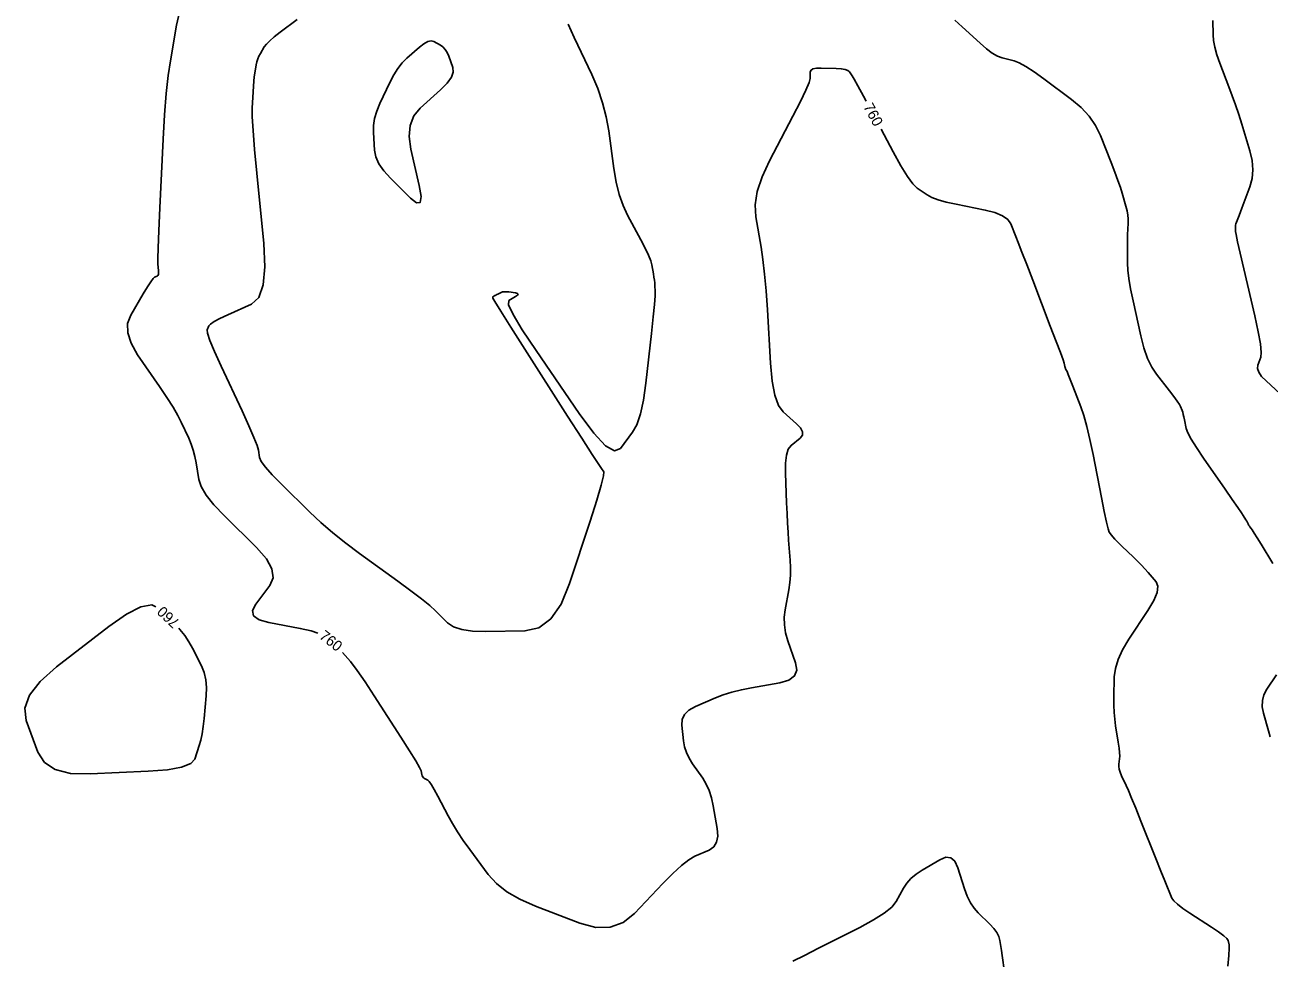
# Model space of a CAD drawing. Extents: x 2082232 to 2083549, y 592624 to 593832.
# Drawn here: x 2082535.9 to 2082618.4, y 593501.1 to 593563 of the extents above; entities that cross this region are included whole.
import ezdxf

# ---------------------------------------------------------------- set-up
doc = ezdxf.new("R2010")
doc.units = 0
doc.layers.add('DT_X_Contour_Major', color=7, linetype='Continuous')
doc.layers.add('DT_X_Contour_Minor', color=7, linetype='Continuous')

msp = doc.modelspace()

# ---------------------------------------------------------------- linework, layer by layer
at = {"layer": 'DT_X_Contour_Major'}
for points in [[(2082546.148, 593563.813), (2082545.96, 593562.952), (2082545.547, 593560.591), (2082545.401, 593559.602), (2082545.273, 593558.407), (2082545.163, 593557.004), (2082545.071, 593555.395), (2082544.85, 593550.829), (2082544.78, 593549.31), (2082544.734, 593548.181), (2082544.713, 593547.441), (2082544.716, 593547.09), (2082544.757, 593546.671), (2082544.763, 593546.531), (2082544.75, 593546.422), (2082544.717, 593546.346), (2082544.666, 593546.302), (2082544.503, 593546.228), (2082544.41, 593546.138), (2082544.255, 593545.924), (2082544.036, 593545.585), (2082543.754, 593545.123), (2082542.919, 593543.723), (2082542.713, 593543.165), (2082542.72, 593542.54), (2082542.941, 593541.85), (2082543.376, 593541.093), (2082544.82, 593538.987), (2082545.317, 593538.246), (2082545.724, 593537.604), (2082546.042, 593537.06), (2082546.27, 593536.615), (2082546.76, 593535.558), (2082546.928, 593535.159), (2082547.067, 593534.754), (2082547.176, 593534.344), (2082547.254, 593533.927), (2082547.424, 593532.808), (2082547.579, 593532.343), (2082547.917, 593531.786), (2082548.438, 593531.137), (2082549.143, 593530.396), (2082551.265, 593528.299), (2082551.917, 593527.553), (2082552.282, 593526.886), (2082552.359, 593526.3), (2082552.149, 593525.794), (2082551.205, 593524.55), (2082550.993, 593524.124), (2082551.066, 593523.778), (2082551.423, 593523.513), (2082552.065, 593523.328), (2082554.155, 593522.944), (2082554.879, 593522.777), (2082555.334, 593522.618)], [(2082556.967, 593521.342), (2082557.145, 593521.153), (2082557.494, 593520.744), (2082557.931, 593520.159), (2082558.455, 593519.399), (2082559.067, 593518.464), (2082560.817, 593515.737), (2082561.394, 593514.831), (2082561.81, 593514.157), (2082562.068, 593513.715), (2082562.165, 593513.505), (2082562.213, 593513.256), (2082562.239, 593513.169), (2082562.279, 593513.096), (2082562.333, 593513.035), (2082562.403, 593512.987), (2082562.607, 593512.878), (2082562.707, 593512.78), (2082562.852, 593512.571), (2082563.042, 593512.248), (2082563.277, 593511.814), (2082563.966, 593510.504), (2082564.249, 593509.997), (2082564.582, 593509.457), (2082564.965, 593508.884), (2082565.398, 593508.279), (2082566.618, 593506.621), (2082567.157, 593506.024), (2082567.858, 593505.475), (2082568.72, 593504.976), (2082569.744, 593504.525), (2082572.69, 593503.388), (2082573.745, 593503.108), (2082574.7, 593503.121), (2082575.555, 593503.428), (2082576.31, 593504.028), (2082578.19, 593506.019), (2082578.851, 593506.692), (2082579.426, 593507.218), (2082579.915, 593507.596), (2082580.316, 593507.826), (2082581.271, 593508.243), (2082581.572, 593508.45), (2082581.759, 593508.757), (2082581.833, 593509.165), (2082581.793, 593509.674), (2082581.535, 593511.165), (2082581.419, 593511.7), (2082581.264, 593512.184), (2082581.07, 593512.619), (2082580.837, 593513.004), (2082580.165, 593513.965), (2082579.939, 593514.329), (2082579.764, 593514.703), (2082579.641, 593515.085), (2082579.57, 593515.477), (2082579.448, 593516.532), (2082579.471, 593516.905), (2082579.629, 593517.233), (2082579.922, 593517.517), (2082580.352, 593517.755), (2082581.677, 593518.331), (2082582.2, 593518.536), (2082582.775, 593518.717), (2082583.402, 593518.874), (2082584.081, 593519.008), (2082585.961, 593519.334), (2082586.554, 593519.508), (2082586.924, 593519.788), (2082587.07, 593520.173), (2082586.993, 593520.664), (2082586.49, 593522.111), (2082586.336, 593522.648), (2082586.253, 593523.172), (2082586.239, 593523.683), (2082586.295, 593524.181), (2082586.539, 593525.494), (2082586.613, 593525.987), (2082586.656, 593526.481), (2082586.665, 593526.976), (2082586.642, 593527.472), (2082586.537, 593528.796), (2082586.498, 593529.323), (2082586.462, 593529.911), (2082586.429, 593530.558), (2082586.397, 593531.266), (2082586.317, 593533.236), (2082586.319, 593533.904), (2082586.383, 593534.434), (2082586.511, 593534.825), (2082586.701, 593535.077), (2082587.294, 593535.564), (2082587.446, 593535.761), (2082587.459, 593535.985), (2082587.332, 593536.238), (2082587.066, 593536.519), (2082586.169, 593537.306), (2082585.865, 593537.73), (2082585.625, 593538.41), (2082585.449, 593539.347), (2082585.337, 593540.541), (2082585.124, 593544.067), (2082585.038, 593545.318), (2082584.939, 593546.428), (2082584.828, 593547.396), (2082584.705, 593548.223), (2082584.36, 593550.239), (2082584.319, 593551.039), (2082584.456, 593551.925), (2082584.771, 593552.899), (2082585.263, 593553.959), (2082586.812, 593556.904), (2082587.321, 593557.889), (2082587.683, 593558.636), (2082587.9, 593559.144), (2082587.971, 593559.415), (2082587.966, 593559.82), (2082588.011, 593559.951), (2082588.148, 593560.042), (2082588.378, 593560.093), (2082588.701, 593560.104), (2082589.687, 593560.079), (2082590.019, 593560.058), (2082590.276, 593560.014), (2082590.459, 593559.947), (2082590.566, 593559.858), (2082590.752, 593559.588), (2082590.882, 593559.371), (2082591.132, 593558.919), (2082591.502, 593558.234), (2082591.678, 593557.905)], [(2082592.665, 593556.052), (2082593.46, 593554.556), (2082593.973, 593553.629), (2082594.409, 593552.918), (2082594.77, 593552.424), (2082595.054, 593552.146), (2082595.712, 593551.694), (2082596.018, 593551.528), (2082596.442, 593551.368), (2082596.984, 593551.214), (2082597.645, 593551.067), (2082599.565, 593550.683), (2082600.211, 593550.518), (2082600.708, 593550.312), (2082601.056, 593550.063), (2082601.256, 593549.773), (2082601.59, 593548.942), (2082601.754, 593548.527), (2082601.997, 593547.904), (2082602.318, 593547.073), (2082602.716, 593546.035), (2082603.883, 593542.988), (2082604.269, 593541.978), (2082604.549, 593541.232), (2082604.725, 593540.752), (2082604.796, 593540.536), (2082604.845, 593540.314), (2082604.863, 593540.239), (2082604.88, 593540.179), (2082604.897, 593540.136), (2082604.912, 593540.108), (2082604.953, 593540.056), (2082604.991, 593539.975), (2082605.075, 593539.771), (2082605.205, 593539.445), (2082605.38, 593538.996), (2082605.909, 593537.633), (2082606.108, 593537.053), (2082606.309, 593536.334), (2082606.513, 593535.475), (2082606.718, 593534.477), (2082607.269, 593531.631), (2082607.456, 593530.686), (2082607.606, 593529.989), (2082607.719, 593529.538), (2082607.794, 593529.334), (2082607.943, 593529.119), (2082608.028, 593529.013), (2082608.17, 593528.859), (2082608.37, 593528.657), (2082608.628, 593528.405), (2082609.391, 593527.67), (2082609.666, 593527.4), (2082609.92, 593527.14), (2082610.153, 593526.892), (2082610.364, 593526.654), (2082610.899, 593526.035), (2082611.015, 593525.742), (2082610.963, 593525.327), (2082610.743, 593524.791), (2082610.354, 593524.133), (2082609.093, 593522.217), (2082608.678, 593521.523), (2082608.378, 593520.879), (2082608.195, 593520.284), (2082608.127, 593519.74), (2082608.1, 593518.353), (2082608.099, 593517.847), (2082608.117, 593517.367), (2082608.154, 593516.914), (2082608.209, 593516.488), (2082608.383, 593515.387), (2082608.437, 593515.009), (2082608.471, 593514.701), (2082608.483, 593514.462), (2082608.475, 593514.292), (2082608.424, 593513.933), (2082608.422, 593513.785), (2082608.452, 593513.609), (2082608.515, 593513.405), (2082608.612, 593513.173), (2082608.913, 593512.519), (2082609.058, 593512.188), (2082609.268, 593511.685), (2082609.544, 593511.01), (2082609.885, 593510.164), (2082610.881, 593507.678), (2082611.216, 593506.842), (2082611.474, 593506.199), (2082611.656, 593505.748), (2082611.761, 593505.491), (2082611.939, 593505.06), (2082612.064, 593504.876), (2082612.306, 593504.646), (2082612.665, 593504.37), (2082613.141, 593504.049), (2082614.565, 593503.13), (2082615.035, 593502.816), (2082615.377, 593502.562), (2082615.59, 593502.367), (2082615.676, 593502.232), (2082615.733, 593501.953), (2082615.738, 593501.726), (2082615.712, 593501.254), (2082615.654, 593500.537)], [(2082540.226, 593513.289), (2082538.928, 593513.328), (2082537.918, 593513.582), (2082537.197, 593514.049), (2082536.764, 593514.73), (2082535.993, 593516.831), (2082535.902, 593517.645), (2082536.207, 593518.512), (2082536.908, 593519.43), (2082538.004, 593520.401), (2082541.457, 593523.06), (2082542.638, 593523.884), (2082543.59, 593524.363), (2082544.313, 593524.497), (2082544.582, 593524.382)], [(2082546.101, 593522.956), (2082546.18, 593522.87), (2082546.5, 593522.467), (2082546.779, 593522.051), (2082547.018, 593521.622), (2082547.601, 593520.462), (2082547.785, 593520.011), (2082547.902, 593519.528), (2082547.95, 593519.013), (2082547.93, 593518.466), (2082547.786, 593516.965), (2082547.725, 593516.43), (2082547.651, 593515.952), (2082547.563, 593515.532), (2082547.461, 593515.168), (2082547.172, 593514.274), (2082546.897, 593513.972), (2082546.289, 593513.737), (2082545.347, 593513.569), (2082544.072, 593513.468), (2082540.226, 593513.289)]]:
    msp.add_lwpolyline(points, dxfattribs=at)
at = {"layer": 'DT_X_Contour_Minor'}
for points in [[(2082552.918, 593532.506), (2082552.301, 593533.135), (2082551.852, 593533.638), (2082551.572, 593534.015), (2082551.459, 593534.265), (2082551.384, 593534.764), (2082551.294, 593535.066), (2082551.083, 593535.6), (2082550.751, 593536.365), (2082550.296, 593537.362), (2082548.922, 593540.327), (2082548.477, 593541.312), (2082548.171, 593542.043), (2082548.006, 593542.522), (2082547.98, 593542.747), (2082548.096, 593543.008), (2082548.208, 593543.127), (2082548.455, 593543.289), (2082548.837, 593543.492), (2082549.354, 593543.737), (2082550.915, 593544.446), (2082551.405, 593544.897), (2082551.706, 593545.718), (2082551.818, 593546.91), (2082551.74, 593548.472), (2082551.281, 593553.13), (2082551.133, 593554.71), (2082551.032, 593555.954), (2082550.98, 593556.864), (2082550.976, 593557.439), (2082551.028, 593558.525), (2082551.05, 593558.908), (2082551.076, 593559.241), (2082551.106, 593559.526), (2082551.141, 593559.761), (2082551.24, 593560.323), (2082551.284, 593560.527), (2082551.344, 593560.721), (2082551.42, 593560.903), (2082551.511, 593561.073), (2082551.775, 593561.511), (2082551.915, 593561.695), (2082552.135, 593561.918), (2082552.436, 593562.18), (2082552.818, 593562.48), (2082553.945, 593563.333)], [(2082597.562, 593563.279), (2082598.036, 593562.836), (2082599.223, 593561.748), (2082599.649, 593561.382), (2082600.037, 593561.098), (2082600.388, 593560.898), (2082600.7, 593560.78), (2082601.483, 593560.577), (2082601.826, 593560.446), (2082602.268, 593560.206), (2082602.81, 593559.855), (2082603.451, 593559.394), (2082605.292, 593558.019), (2082605.93, 593557.483), (2082606.462, 593556.907), (2082606.888, 593556.291), (2082607.208, 593555.634), (2082607.92, 593553.829), (2082608.166, 593553.195), (2082608.368, 593552.649), (2082608.527, 593552.189), (2082608.643, 593551.816), (2082608.894, 593550.937), (2082608.975, 593550.624), (2082609.028, 593550.344), (2082609.055, 593550.098), (2082609.055, 593549.885), (2082609.017, 593549.361), (2082609.005, 593549.14), (2082608.997, 593548.872), (2082608.992, 593548.556), (2082608.991, 593548.192), (2082608.993, 593547.157), (2082609.017, 593546.71), (2082609.089, 593546.144), (2082609.209, 593545.459), (2082609.376, 593544.655), (2082609.884, 593542.353), (2082610.092, 593541.546), (2082610.333, 593540.851), (2082610.608, 593540.268), (2082610.917, 593539.797), (2082611.787, 593538.691), (2082612.077, 593538.316), (2082612.295, 593538.019), (2082612.442, 593537.8), (2082612.517, 593537.66), (2082612.621, 593537.391), (2082612.661, 593537.276), (2082612.701, 593537.134), (2082612.741, 593536.964), (2082612.782, 593536.766), (2082612.89, 593536.204), (2082612.993, 593535.922), (2082613.219, 593535.501), (2082613.569, 593534.939), (2082614.043, 593534.238), (2082615.471, 593532.179), (2082615.948, 593531.49), (2082616.307, 593530.968), (2082616.549, 593530.613), (2082616.674, 593530.423), (2082616.85, 593530.141), (2082616.909, 593530.046), (2082616.954, 593529.971), (2082616.984, 593529.916), (2082617, 593529.883), (2082617.024, 593529.82), (2082617.036, 593529.794), (2082617.054, 593529.763), (2082617.079, 593529.726), (2082617.11, 593529.685), (2082617.2, 593529.567), (2082617.267, 593529.468), (2082617.398, 593529.261), (2082617.594, 593528.945), (2082617.855, 593528.521), (2082618.639, 593527.245)], [(2082614.652, 593563.25), (2082614.67, 593562.308), (2082614.703, 593561.926), (2082614.791, 593561.485), (2082614.933, 593560.986), (2082615.13, 593560.429), (2082615.726, 593558.865), (2082615.947, 593558.269), (2082616.162, 593557.655), (2082616.371, 593557.023), (2082616.574, 593556.373), (2082617.108, 593554.615), (2082617.258, 593553.971), (2082617.308, 593553.359), (2082617.257, 593552.777), (2082617.107, 593552.227), (2082616.571, 593550.802), (2082616.395, 593550.332), (2082616.269, 593549.99), (2082616.192, 593549.777), (2082616.166, 593549.693), (2082616.162, 593549.64), (2082616.161, 593549.614), (2082616.16, 593549.575), (2082616.16, 593549.523), (2082616.16, 593549.459), (2082616.16, 593549.269), (2082616.194, 593549.061), (2082616.297, 593548.577), (2082616.469, 593547.819), (2082616.709, 593546.786), (2082617.44, 593543.665), (2082617.67, 593542.616), (2082617.813, 593541.81), (2082617.87, 593541.246), (2082617.838, 593540.926), (2082617.639, 593540.395), (2082617.617, 593540.18), (2082617.702, 593539.935), (2082617.892, 593539.658), (2082618.188, 593539.35), (2082619.118, 593538.489)], [(2082571.916, 593563.013), (2082572.321, 593562.14), (2082573.485, 593559.666), (2082573.883, 593558.737), (2082574.204, 593557.805), (2082574.447, 593556.871), (2082574.612, 593555.935), (2082574.951, 593553.434), (2082575.103, 593552.538), (2082575.306, 593551.723), (2082575.559, 593550.991), (2082575.862, 593550.34), (2082576.738, 593548.715), (2082577.03, 593548.154), (2082577.25, 593547.689), (2082577.397, 593547.32), (2082577.472, 593547.047), (2082577.575, 593546.447), (2082577.609, 593546.231), (2082577.637, 593546.033), (2082577.657, 593545.853), (2082577.67, 593545.69), (2082577.695, 593545.279), (2082577.686, 593544.99), (2082577.64, 593544.431), (2082577.557, 593543.603), (2082577.437, 593542.504), (2082577.068, 593539.215), (2082576.909, 593538.085), (2082576.709, 593537.164), (2082576.469, 593536.451), (2082576.187, 593535.946), (2082575.383, 593534.877), (2082574.985, 593534.721), (2082574.396, 593535.056), (2082573.614, 593535.882), (2082572.64, 593537.198), (2082569.788, 593541.362), (2082568.872, 593542.74), (2082568.267, 593543.753), (2082567.97, 593544.399), (2082567.983, 593544.68), (2082568.43, 593544.942), (2082568.555, 593545.031), (2082568.597, 593545.101), (2082568.555, 593545.153), (2082568.428, 593545.187), (2082567.98, 593545.252), (2082567.822, 593545.268), (2082567.686, 593545.269), (2082567.572, 593545.253), (2082567.48, 593545.221), (2082567.262, 593545.115), (2082567.188, 593545.079), (2082567.127, 593545.05), (2082567.081, 593545.028), (2082567.049, 593545.013), (2082566.981, 593544.983), (2082566.959, 593544.97), (2082566.942, 593544.954), (2082566.931, 593544.935), (2082566.926, 593544.912), (2082566.92, 593544.846), (2082567.051, 593544.616), (2082567.449, 593543.976), (2082568.114, 593542.925), (2082569.045, 593541.465), (2082571.884, 593537.022), (2082572.823, 593535.555), (2082573.51, 593534.485), (2082573.945, 593533.812), (2082574.128, 593533.536), (2082574.28, 593533.332), (2082574.266, 593533.07), (2082574.111, 593532.438), (2082573.814, 593531.436), (2082573.375, 593530.064), (2082572.017, 593525.911), (2082571.45, 593524.547), (2082570.768, 593523.568), (2082569.97, 593522.976), (2082569.057, 593522.769), (2082566.469, 593522.731), (2082565.582, 593522.756), (2082564.862, 593522.86), (2082564.31, 593523.043), (2082563.926, 593523.305), (2082563.125, 593524.107), (2082562.743, 593524.456), (2082562.199, 593524.901), (2082561.492, 593525.441), (2082560.624, 593526.078), (2082558.09, 593527.903), (2082557.172, 593528.589), (2082556.315, 593529.277), (2082555.52, 593529.966), (2082554.788, 593530.658), (2082552.918, 593532.506)], [(2082564, 593560.882), (2082563.889, 593561.137), (2082563.762, 593561.344), (2082563.618, 593561.505), (2082563.46, 593561.618), (2082563.015, 593561.858), (2082562.83, 593561.902), (2082562.608, 593561.855), (2082562.349, 593561.716), (2082562.054, 593561.486), (2082561.218, 593560.75), (2082560.913, 593560.443), (2082560.625, 593560.075), (2082560.353, 593559.646), (2082560.098, 593559.155), (2082559.44, 593557.763), (2082559.228, 593557.252), (2082559.084, 593556.76), (2082559.01, 593556.288), (2082559.004, 593555.837), (2082559.08, 593554.659), (2082559.168, 593554.211), (2082559.372, 593553.751), (2082559.695, 593553.278), (2082560.135, 593552.793), (2082561.464, 593551.483), (2082561.874, 593551.166), (2082562.109, 593551.198), (2082562.167, 593551.578), (2082562.049, 593552.307), (2082561.499, 593554.715), (2082561.382, 593555.563), (2082561.444, 593556.299), (2082561.685, 593556.925), (2082562.106, 593557.44), (2082563.465, 593558.666), (2082563.898, 593559.103), (2082564.178, 593559.495), (2082564.304, 593559.841), (2082564.277, 593560.141), (2082564, 593560.882)], [(2082618.87, 593519.864), (2082618.241, 593518.906), (2082618.049, 593518.538), (2082617.948, 593518.15), (2082617.936, 593517.742), (2082618.013, 593517.316), (2082618.34, 593516.153), (2082618.453, 593515.759)], [(2082586.822, 593500.861), (2082587.586, 593501.251), (2082588.522, 593501.726), (2082591.251, 593503.108), (2082592.169, 593503.603), (2082592.877, 593504.054), (2082593.375, 593504.46), (2082593.662, 593504.82), (2082594.147, 593505.722), (2082594.361, 593506.05), (2082594.639, 593506.357), (2082594.98, 593506.645), (2082595.385, 593506.913), (2082596.551, 593507.6), (2082596.954, 593507.759), (2082597.289, 593507.724), (2082597.556, 593507.494), (2082597.754, 593507.069), (2082598.193, 593505.674), (2082598.373, 593505.181), (2082598.585, 593504.749), (2082598.829, 593504.378), (2082599.104, 593504.068), (2082599.881, 593503.322), (2082600.141, 593503.045), (2082600.337, 593502.775), (2082600.47, 593502.511), (2082600.54, 593502.253), (2082600.64, 593501.574), (2082600.689, 593501.246), (2082600.851, 593500.148)]]:
    msp.add_lwpolyline(points, dxfattribs=at)

# ---------------------------------------------------------------- texts
at = {"layer": 'DT_X_Contour_Major'}
for rotation, p in [(298.03301, (2082591.474, 593557.544)), (136.82359, (2082546.216, 593523.402)), (321.98016, (2082555.367, 593522.326))]:
    msp.add_text('760', height=0.7, rotation=rotation, dxfattribs=at).set_placement(p)

doc.saveas('drawing.dxf')
